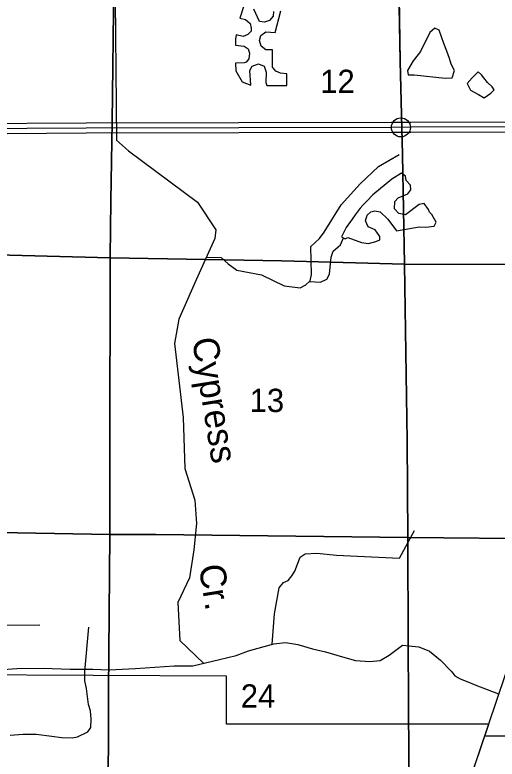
# Model space of a CAD drawing. Extents: x 380424 to 701066, y 1117407 to 1412949.
# Drawn here: x 534854 to 544170, y 1216086 to 1230461 of the extents above; entities that cross this region are included whole.
import ezdxf

# ---------------------------------------------------------------- set-up
doc = ezdxf.new("R2010")
doc.units = 0
for name, color, linetype in [('Lakes and Ponds', 7, 'Continuous'), ('Lakes and Ponds Text', 7, 'Continuous'), ('Local Roads Paved', 7, 'Continuous'), ('Narrow Canals', 7, 'Continuous'), ('Narrow River Creek and Branch and Slough', 7, 'Continuous'), ('Section Lines', 7, 'Continuous'), ('Section Numbers', 7, 'Continuous'), ('State Park', 7, 'Continuous'), ('State Route Divided Highway Outline and Fill', 7, 'Continuous'), ('State Routes Highway Center Lines', 7, 'Continuous'), ('Town Centers', 7, 'Continuous'), ('Township  and Range lines', 7, 'Continuous'), ('US Routes Highway Center Lines', 7, 'Continuous')]:
    doc.layers.add(name, color=color, linetype=linetype)

msp = doc.modelspace()

# ---------------------------------------------------------------- linework, layer by layer
at = {"layer": 'Lakes and Ponds'}
for points in [[(539274, 1230634), (539197, 1230395), (539306, 1230375), (539399, 1230296), (539417, 1230206), (539417, 1230148), (539354, 1230081), (539264, 1230044), (539127, 1230074), (539113, 1229994), (539118, 1229920), (539113, 1229877), (539281, 1229859), (539362, 1229804), (539386, 1229721), (539373, 1229609), (539320, 1229546), (539283, 1229536), (539116, 1229528), (539120, 1229378), (539245, 1229165), (539413, 1229102), (539395, 1229385), (539436, 1229470), (539560, 1229514), (539670, 1229470), (539711, 1229352), (539703, 1229154), (539722, 1229095), (540107, 1229099), (540107, 1229323), (539982, 1229336), (539898, 1229374), (539833, 1229454), (539831, 1229784), (539703, 1229789), (539612, 1229859), (539582, 1229965), (539604, 1230064), (539703, 1230131), (539883, 1230120), (539993, 1230542)], [(539847, 1230527), (539843, 1230439), (539773, 1230355), (539678, 1230322), (539579, 1230336), (539472, 1230571)]]:
    msp.add_lwpolyline(points, dxfattribs=at)
for points in [[(543095, 1230038), (543053, 1230165), (542968, 1230202), (542868, 1230123), (542689, 1229753), (542647, 1229695), (542546, 1229574), (542441, 1229384), (542452, 1229305), (542568, 1229300), (543164, 1229237), (543301, 1229242), (543348, 1229384), (543285, 1229506), (543248, 1229616), (543200, 1229759), (543142, 1229906)], [(543686, 1229242), (543591, 1229136), (543655, 1229010), (543808, 1228920), (543918, 1228857), (544050, 1228952), (544114, 1229015), (544071, 1229073), (543987, 1229157), (543913, 1229242), (543866, 1229300), (543802, 1229363)], [(542784, 1226362), (542953, 1226383), (542995, 1226457), (542943, 1226547), (542906, 1226605), (542863, 1226652), (542842, 1226700), (542763, 1226816), (542663, 1226800), (542401, 1226601), (542274, 1226625), (542185, 1226712), (542191, 1226859), (542255, 1226929), (542447, 1227006), (542500, 1227080), (542494, 1227175), (542415, 1227259), (542401, 1227347), (542325, 1227403), (542134, 1227285), (541767, 1226987), (541666, 1226876), (541590, 1226800), (541525, 1226729), (541428, 1226598), (541367, 1226516), (541255, 1226352), (541165, 1226173), (541236, 1226133), (541286, 1226163), (541549, 1226067), (541687, 1226043), (541828, 1226085), (541906, 1226115), (541906, 1226178), (541813, 1226312), (541677, 1226370), (541630, 1226483), (541657, 1226594), (541729, 1226657), (541810, 1226678), (541909, 1226660), (542058, 1226516), (542223, 1226291), (542663, 1226368)]]:
    msp.add_lwpolyline(points, close=True, dxfattribs=at)
at = {"layer": 'Local Roads Paved'}
msp.add_lwpolyline([(543933, 1216533), (552410, 1216533), (552426, 1217750), (553223, 1217766), (553249, 1224823)], dxfattribs=at)
at = {"layer": 'Narrow Canals'}
for points in [[(539827, 1218304), (539868, 1218894), (539958, 1219395), (540043, 1219496), (540132, 1219538), (540201, 1219627), (540259, 1219717), (540364, 1219986), (540459, 1220049), (540686, 1220065), (541066, 1220023), (542284, 1219970), (542574, 1220503)], [(533569, 1218673), (535338, 1218682)], [(534446, 1217807), (534890, 1217833), (535401, 1217844), (535923, 1217823), (536361, 1217823), (536672, 1217812), (537184, 1217833), (537933, 1217886), (538291, 1217886), (538808, 1218007), (539130, 1218086), (539367, 1218176), (539858, 1218313), (540079, 1218339), (540317, 1218302), (540602, 1218213), (540855, 1218155), (541182, 1218060), (541435, 1217991), (541714, 1217970), (541910, 1217991), (542084, 1218091), (542342, 1218287), (542658, 1218255), (542864, 1218171), (543075, 1217997), (543281, 1217786), (543311, 1217746)]]:
    msp.add_lwpolyline(points, dxfattribs=at)
at = {"layer": 'Narrow River Creek and Branch and Slough'}
for points in [[(536787, 1231422), (536819, 1228040), (537048, 1227834), (538384, 1226842), (538739, 1226310), (538718, 1226143), (538353, 1225345), (538019, 1224582), (537935, 1224112), (538102, 1222684), (538134, 1221702), (538332, 1221086), (538363, 1220638), (538311, 1220127), (538228, 1219585), (538004, 1219112), (538040, 1218375), (538501, 1217935)], [(538553, 1225781), (538840, 1225772), (538975, 1225650), (539141, 1225532), (539618, 1225440), (540054, 1225230), (540365, 1225191), (540474, 1225244), (540561, 1225322), (540583, 1225449), (540574, 1225989), (540740, 1226142), (540828, 1226265), (541155, 1226793), (541526, 1227200), (541876, 1227531), (542278, 1227767)], [(540550, 1225312), (540757, 1225301), (540878, 1225355), (540931, 1225453), (540967, 1225780), (541002, 1225895), (541101, 1225978), (541142, 1226019), (541201, 1226153)], [(534763, 1216551), (535011, 1216567), (535264, 1216567), (535570, 1216530), (535755, 1216504), (535960, 1216499), (536066, 1216515), (536261, 1216615), (536324, 1216694), (536329, 1216857), (536314, 1217016), (536277, 1217142), (536240, 1217453), (536208, 1217596), (536203, 1217780), (536280, 1218635)], [(543311, 1217746), (543355, 1217692), (543453, 1217634), (543606, 1217576), (543756, 1217511), (544196, 1217345)]]:
    msp.add_lwpolyline(points, dxfattribs=at)
at = {"layer": 'Section Lines'}
for points in [[(536765, 1231070), (536734, 1228393), (536705, 1226869), (536697, 1225785), (536697, 1225768), (531345, 1225909), (531347, 1226602), (531406, 1230513), (531414, 1231234)], [(542276, 1231014), (542274, 1230988), (542294, 1229568), (542343, 1227759), (542382, 1225648), (540010, 1225712), (536697, 1225768), (536697, 1225785), (536705, 1226869), (536734, 1228393), (536765, 1231070), (539638, 1231045), (542259, 1231014)], [(547711, 1230951), (547697, 1227527), (547685, 1225640), (542387, 1225648), (542382, 1225648), (542343, 1227759), (542294, 1229568), (542274, 1230988), (542276, 1231014), (545236, 1230991), (547687, 1230950)], [(536697, 1225768), (536688, 1221976), (536691, 1220427), (531323, 1220523), (531328, 1221299), (531345, 1225909)], [(542382, 1225648), (542382, 1225640), (542431, 1222239), (542446, 1220368), (537580, 1220422), (536691, 1220427), (536688, 1221976), (536697, 1225768), (540010, 1225712)], [(547685, 1225640), (547681, 1225294), (547720, 1222251), (547754, 1220346), (547754, 1220293), (547744, 1220293), (546482, 1220333), (545206, 1220338), (542446, 1220368), (542431, 1222239), (542382, 1225640), (542382, 1225648), (542387, 1225648)], [(536691, 1220427), (536691, 1220420), (536662, 1217394), (536654, 1214913), (531291, 1215071), (531295, 1216193), (531323, 1220523)], [(542446, 1220368), (542446, 1220347), (542452, 1218326), (542472, 1214965), (536654, 1214913), (536662, 1217394), (536691, 1220420), (536691, 1220427), (537580, 1220422)], [(547754, 1220293), (547782, 1216278), (547789, 1215006), (547779, 1215006), (542477, 1214964), (542472, 1214965), (542452, 1218326), (542446, 1220347), (542446, 1220368), (545206, 1220338), (546482, 1220333), (547744, 1220293)]]:
    msp.add_lwpolyline(points, close=True, dxfattribs=at)
at = {"layer": 'State Park'}
msp.add_lwpolyline([(543182, 1214307), (544010, 1216761), (538940, 1216761), (538940, 1217687), (531212, 1217724), (531208, 1215840)], dxfattribs=at)
at = {"layer": 'State Route Divided Highway Outline and Fill'}
msp.add_lwpolyline([(542500, 1228390), (547681, 1228403), (547681, 1228203), (542500, 1228190), (542133, 1228189), (536228, 1228175), (533930, 1228160), (532062, 1228331), (531219, 1228380), (521381, 1228494), (519318, 1228517), (515688, 1228559), (515692, 1228759), (519320, 1228717), (521383, 1228694), (531226, 1228580), (532077, 1228531), (533938, 1228360), (536228, 1228375), (542132, 1228389)], close=True, dxfattribs=at)
at = {"layer": 'State Routes Highway Center Lines'}
msp.add_lwpolyline([(640551, 1225621), (608969, 1225590), (572811, 1225715), (567889, 1228370), (547875, 1228304), (542500, 1228290), (542132, 1228289), (536228, 1228275), (533934, 1228260), (532069, 1228431), (531223, 1228480), (521382, 1228594), (519319, 1228617), (515590, 1228660)], dxfattribs=at)
at = {"layer": 'Town Centers'}
msp.add_circle((542311, 1228288), 184, dxfattribs=at)
at = {"layer": 'Township  and Range lines'}
for p, q in [((542274, 1230988), (542294, 1229568)), ((542294, 1229568), (542343, 1227759)), ((542343, 1227759), (542382, 1225648)), ((542382, 1225648), (542382, 1225640)), ((542382, 1225640), (542431, 1222239)), ((542431, 1222239), (542446, 1220368)), ((542446, 1220368), (542446, 1220347)), ((542446, 1220347), (542452, 1218326)), ((542452, 1218326), (542472, 1214965))]:
    msp.add_line(p, q, dxfattribs=at)
at = {"layer": 'US Routes Highway Center Lines'}
msp.add_lwpolyline([(528953, 1202257), (529456, 1202987), (529581, 1203126), (540708, 1212274), (542059, 1213384), (543182, 1214307), (547781, 1227939), (547820, 1253981), (547841, 1255731), (547898, 1260559), (549055, 1268008), (550443, 1276069)], dxfattribs=at)

# ---------------------------------------------------------------- texts
at = {"layer": 'Lakes and Ponds Text'}
for s, p in [('Cypress', (538275, 1224195)), ('Cr.', (538404, 1219813))]:
    msp.add_text(s, height=500, rotation=279.1142, dxfattribs=at).set_placement(p)
at = {"layer": 'Section Numbers'}
for s, p in [('12', (540751, 1228952)), ('13', (539387, 1222790)), ('24', (539217, 1217081))]:
    msp.add_text(s, height=450, rotation=0.0003, dxfattribs=at).set_placement(p)

doc.saveas('drawing.dxf')
